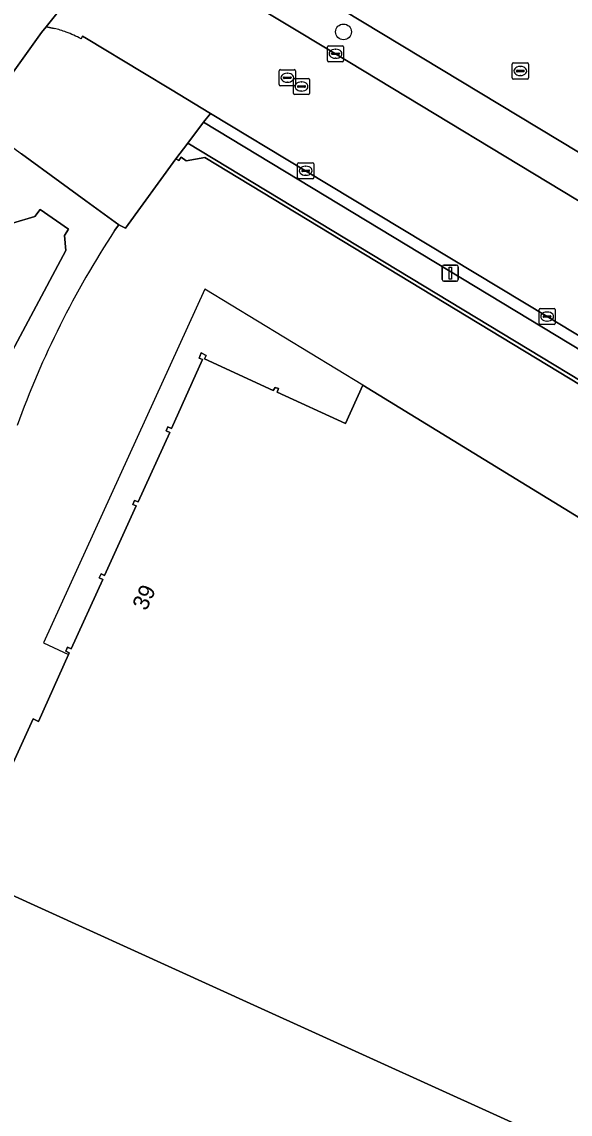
# Model space of a CAD drawing. Extents: x 156141 to 158132, y 385651 to 388333.
# Drawn here: x 156398 to 156431.9, y 386663.4 to 386731.1 of the extents above; entities that cross this region are included whole.
import ezdxf

# ---------------------------------------------------------------- set-up
doc = ezdxf.new("R2010")
doc.units = 0
for name, color, linetype in [('IMGEO_Berm_groen', 7, 'Continuous'), ('IMGEO_Boom', 7, 'Continuous'), ('IMGEO_Erf', 7, 'Continuous'), ('IMGEO_Fietspad_gesloten', 7, 'Continuous'), ('IMGEO_Groenvoorziening', 7, 'Continuous'), ('IMGEO_Hek', 7, 'Continuous'), ('IMGEO_Kolk', 7, 'Continuous'), ('IMGEO_Lichtmast', 7, 'Continuous'), ('IMGEO_Oever', 7, 'Continuous'), ('IMGEO_Pand', 7, 'Continuous'), ('IMGEO_Pand_nummerreeks', 7, 'Continuous'), ('IMGEO_Pand_overbouw', 7, 'Continuous'), ('IMGEO_Rijbaan_lokaal_gesloten', 7, 'Continuous'), ('IMGEO_Rijbaan_lokaal_open', 7, 'Continuous'), ('IMGEO_Rioolput', 7, 'Continuous'), ('IMGEO_Voetpad_open', 7, 'Continuous'), ('IMGEO_Waterloop', 7, 'Continuous')]:
    doc.layers.add(name, color=color, linetype=linetype)

msp = doc.modelspace()

# ---------------------------------------------------------------- linework, layer by layer
at = {"layer": 'IMGEO_Berm_groen'}
msp.add_lwpolyline([(156406.482, 386735.661), (156409.811, 386733.655), (156411.519, 386732.626), (156414.135, 386731.05), (156417.394, 386729.087), (156434.062, 386719.017), (156449.019, 386710.003), (156466.52, 386699.403), (156475.759, 386693.817), (156478.507, 386695.242), (156416.672, 386732.53), (156414.663, 386734.058)], dxfattribs=at)
msp.add_lwpolyline([(156446.317, 386703.253), (156430.513, 386712.82), (156415.548, 386721.836), (156409.646, 386725.395), (156409.226, 386724.845), (156455.501, 386696.883), (156500, 386669.946), (156503.819, 386667.634), (156503.849, 386668.18), (156503.944, 386668.339), (156500, 386670.722), (156496.242, 386672.993), (156479.607, 386683.066), (156461.249, 386694.203)], close=True, dxfattribs=at)
at = {"layer": 'IMGEO_Boom'}
msp.add_circle((156417.896, 386730.437), 0.489, dxfattribs=at)
at = {"layer": 'IMGEO_Erf'}
for points in [[(156500, 386831.198), (156491.571, 386823.646), (156483.135, 386815.4), (156480.476, 386812.823), (156481.195, 386811.984), (156475.715, 386805.498), (156458.53, 386785.226), (156416.672, 386732.53), (156478.507, 386695.242), (156485.278, 386691.159), (156502.213, 386680.947), (156502.302, 386681.122), (156504.13, 386680.019), (156508.422, 386677.43), (156596.799, 386624.114)], [(156599.755, 386607.757), (156573.465, 386623.643), (156541.903, 386642.7), (156513.199, 386660.014), (156512.684, 386659.885), (156504.112, 386665.144), (156503.694, 386665.403), (156495.572, 386670.446), (156409.308, 386722.659), (156408.147, 386722.464), (156407.83, 386722.679), (156407.689, 386722.471), (156407.499, 386722.585), (156404.388, 386718.284), (156403.962, 386718.502), (156403.705, 386718.132)], [(156430.762, 386661.823), (156412.57, 386670.081), (156394.302, 386678.374), (156398.66, 386687.895), (156398.998, 386687.738), (156400.851, 386691.886), (156400.9, 386691.995), (156400.682, 386692.094), (156400.794, 386692.343), (156401.013, 386692.236), (156402.98, 386696.538), (156402.761, 386696.636), (156402.866, 386696.873), (156403.084, 386696.775), (156405.051, 386701.087), (156404.83, 386701.181), (156404.934, 386701.424), (156405.159, 386701.334), (156407.127, 386705.643), (156406.904, 386705.733), (156407.003, 386705.978), (156407.228, 386705.877), (156409.159, 386710.144), (156408.939, 386710.241), (156409.08, 386710.559), (156409.386, 386710.404), (156409.277, 386710.19), (156413.537, 386708.238), (156413.668, 386708.417), (156413.865, 386708.355), (156413.793, 386708.126), (156418.009, 386706.197), (156419.088, 386708.57), (156453.855, 386687.281)]]:
    msp.add_lwpolyline(points, dxfattribs=at)
msp.add_arc((156452.136, 386686.328), 57.94, 146.70758, 160.0902, dxfattribs=at)
at = {"layer": 'IMGEO_Fietspad_gesloten'}
msp.add_lwpolyline([(156395.288, 386725), (156399.182, 386730.402), (156399.47, 386730.761), (156399.632, 386730.964), (156402.434, 386734.493), (156403.05, 386735.262), (156406.186, 386739.074), (156407.451, 386740.66), (156415.127, 386750), (156449.641, 386792.109)], dxfattribs=at)
at = {"layer": 'IMGEO_Groenvoorziening'}
msp.add_lwpolyline([(156503.716, 386665.798), (156500, 386668.048), (156454.55, 386695.56), (156408.241, 386723.557), (156407.499, 386722.585), (156407.689, 386722.471), (156407.83, 386722.679), (156408.147, 386722.464), (156409.308, 386722.659), (156495.572, 386670.446), (156503.694, 386665.403)], close=True, dxfattribs=at)
at = {"layer": 'IMGEO_Hek'}
msp.add_lwpolyline([(156416.672, 386732.53), (156478.507, 386695.242)], dxfattribs=at)
at = {"layer": 'IMGEO_Kolk'}
for p, q in [((156416.899, 386728.659), (156416.899, 386729.511)), ((156416.974, 386729.585), (156417.826, 386729.585)), ((156417.158, 386729.079), (156417.158, 386729.091)), ((156417.201, 386729.128), (156417.599, 386729.128)), ((156417.387, 386729.365), (156417.412, 386729.365)), ((156417.642, 386729.091), (156417.642, 386729.079)), ((156417.9, 386729.511), (156417.9, 386728.659)), ((156417.826, 386728.585), (156416.974, 386728.585)), ((156417.596, 386729.042), (156417.198, 386729.042)), ((156417.41, 386728.805), (156417.385, 386728.805)), ((156428.352, 386727.59), (156428.352, 386728.442)), ((156428.427, 386728.516), (156429.279, 386728.516)), ((156429.353, 386728.442), (156429.353, 386727.59)), ((156428.611, 386728.01), (156428.611, 386728.022)), ((156429.049, 386727.973), (156428.651, 386727.973)), ((156428.654, 386728.059), (156429.052, 386728.059)), ((156428.863, 386727.736), (156428.838, 386727.736)), ((156428.84, 386728.296), (156428.865, 386728.296)), ((156429.095, 386728.022), (156429.095, 386728.01)), ((156429.279, 386727.516), (156428.427, 386727.516)), ((156415.126, 386722.339), (156415.978, 386722.339)), ((156415.051, 386721.413), (156415.051, 386722.265)), ((156415.31, 386721.833), (156415.31, 386721.845)), ((156415.748, 386721.796), (156415.35, 386721.796)), ((156415.353, 386721.882), (156415.751, 386721.882)), ((156415.539, 386722.119), (156415.564, 386722.119)), ((156415.794, 386721.845), (156415.794, 386721.833)), ((156416.052, 386722.265), (156416.052, 386721.413)), ((156415.978, 386721.339), (156415.126, 386721.339)), ((156415.562, 386721.559), (156415.537, 386721.559)), ((156430.015, 386712.389), (156430.015, 386713.241)), ((156430.09, 386713.315), (156430.942, 386713.315)), ((156430.317, 386712.858), (156430.715, 386712.858)), ((156430.503, 386713.095), (156430.528, 386713.095)), ((156431.016, 386713.241), (156431.016, 386712.389)), ((156430.942, 386712.315), (156430.09, 386712.315)), ((156430.274, 386712.809), (156430.274, 386712.821)), ((156430.712, 386712.772), (156430.314, 386712.772)), ((156430.526, 386712.535), (156430.501, 386712.535)), ((156430.758, 386712.821), (156430.758, 386712.809))]:
    msp.add_line(p, q, dxfattribs=at)
for points in [[(156416.899, 386728.659), (156416.899, 386729.511)], [(156416.974, 386729.585), (156417.826, 386729.585)], [(156417.9, 386729.511), (156417.9, 386728.659)], [(156417.826, 386728.585), (156416.974, 386728.585)], [(156428.352, 386727.59), (156428.352, 386728.442)], [(156428.427, 386728.516), (156429.279, 386728.516)], [(156429.353, 386728.442), (156429.353, 386727.59)], [(156429.279, 386727.516), (156428.427, 386727.516)], [(156415.126, 386722.339), (156415.978, 386722.339)], [(156415.051, 386721.413), (156415.051, 386722.265)], [(156416.052, 386722.265), (156416.052, 386721.413)], [(156415.978, 386721.339), (156415.126, 386721.339)], [(156430.015, 386712.389), (156430.015, 386713.241)], [(156430.09, 386713.315), (156430.942, 386713.315)], [(156431.016, 386713.241), (156431.016, 386712.389)], [(156430.942, 386712.315), (156430.09, 386712.315)]]:
    msp.add_lwpolyline(points, dxfattribs=at)
for centre, radius, start, end in [((156416.976, 386729.509), 0.0765, 91.55205, 178.44795), ((156416.976, 386729.509), 0.0765, 91.55205, 178.44795), ((156417.198, 386729.088), 0.0403, 85.87752, 175.75265), ((156417.195, 386729.078), 0.0366, 178.93798, 274.71019), ((156417.599, 386729.085), 0.043, 264.86636, 352.45326), ((156417.603, 386729.09), 0.0386, 1.73085, 96.63898), ((156417.824, 386729.509), 0.0765, 1.55205, 88.44795), ((156417.824, 386729.509), 0.0765, 1.55205, 88.44795), ((156416.976, 386728.661), 0.0765, 181.55205, 268.44795), ((156416.976, 386728.661), 0.0765, 181.55205, 268.44795), ((156417.824, 386728.661), 0.0765, 271.55205, 358.44795), ((156417.824, 386728.661), 0.0765, 271.55205, 358.44795), ((156428.429, 386728.44), 0.0765, 91.55205, 178.44795), ((156428.429, 386728.44), 0.0765, 91.55205, 178.44795), ((156429.277, 386728.44), 0.0765, 1.55205, 88.44795), ((156429.277, 386728.44), 0.0765, 1.55205, 88.44795), ((156428.651, 386728.019), 0.0403, 85.87752, 175.75265), ((156428.648, 386728.009), 0.0366, 178.93798, 274.71019), ((156429.052, 386728.016), 0.043, 264.86636, 352.45326), ((156429.056, 386728.021), 0.0386, 1.73085, 96.63898), ((156428.429, 386727.592), 0.0765, 181.55205, 268.44795), ((156428.429, 386727.592), 0.0765, 181.55205, 268.44795), ((156429.277, 386727.592), 0.0765, 271.55205, 358.44795), ((156429.277, 386727.592), 0.0765, 271.55205, 358.44795), ((156415.128, 386722.263), 0.0765, 91.55205, 178.44795), ((156415.128, 386722.263), 0.0765, 91.55205, 178.44795), ((156415.976, 386722.263), 0.0765, 1.55205, 88.44795), ((156415.976, 386722.263), 0.0765, 1.55205, 88.44795), ((156415.35, 386721.842), 0.0403, 85.87752, 175.75265), ((156415.347, 386721.832), 0.0366, 178.93798, 274.71019), ((156415.751, 386721.839), 0.043, 264.86636, 352.45326), ((156415.755, 386721.844), 0.0386, 1.73085, 96.63898), ((156415.128, 386721.415), 0.0765, 181.55205, 268.44795), ((156415.128, 386721.415), 0.0765, 181.55205, 268.44795), ((156415.976, 386721.415), 0.0765, 271.55205, 358.44795), ((156415.976, 386721.415), 0.0765, 271.55205, 358.44795), ((156430.092, 386713.239), 0.0765, 91.55205, 178.44795), ((156430.092, 386713.239), 0.0765, 91.55205, 178.44795), ((156430.314, 386712.818), 0.0403, 85.87752, 175.75265), ((156430.719, 386712.82), 0.0386, 1.73085, 96.63898), ((156430.94, 386713.239), 0.0765, 1.55205, 88.44795), ((156430.94, 386713.239), 0.0765, 1.55205, 88.44795), ((156430.092, 386712.391), 0.0765, 181.55205, 268.44795), ((156430.092, 386712.391), 0.0765, 181.55205, 268.44795), ((156430.311, 386712.808), 0.0366, 178.93798, 274.71019), ((156430.715, 386712.815), 0.043, 264.86636, 352.45326), ((156430.94, 386712.391), 0.0765, 271.55205, 358.44795), ((156430.94, 386712.391), 0.0765, 271.55205, 358.44795)]:
    msp.add_arc(centre, radius, start, end, dxfattribs=at)
for centre, major_axis, ratio, start_param, end_param in [((156417.386, 386729.085), (-0.387, 0.002), 0.722429, 4.712389, 7.853982), ((156417.411, 386729.085), (-0.39, 0.002), 0.717154, 1.570796, 4.712389), ((156428.839, 386728.016), (-0.387, 0.002), 0.722429, 4.712389, 7.853982), ((156428.864, 386728.016), (-0.39, 0.002), 0.717154, 1.570796, 4.712389), ((156415.538, 386721.839), (-0.387, 0.002), 0.722429, 4.712389, 7.853982), ((156415.563, 386721.839), (-0.39, 0.002), 0.717154, 1.570796, 4.712389), ((156430.502, 386712.815), (-0.387, 0.002), 0.722429, 4.712389, 7.853982), ((156430.527, 386712.815), (-0.39, 0.002), 0.717154, 1.570796, 4.712389)]:
    msp.add_ellipse(centre, major_axis=major_axis, ratio=ratio, start_param=start_param, end_param=end_param, dxfattribs=at)
at = {"layer": 'IMGEO_Lichtmast'}
for p, q in [((156424.016, 386715.1), (156424.016, 386715.9)), ((156424.016, 386715.9), (156424.016, 386715.1)), ((156424.116, 386716), (156424.906, 386716)), ((156424.906, 386716), (156424.116, 386716)), ((156425.006, 386715.9), (156425.006, 386715.1)), ((156425.006, 386715.1), (156425.006, 386715.9)), ((156424.906, 386715), (156424.116, 386715)), ((156424.116, 386715), (156424.906, 386715))]:
    msp.add_line(p, q, dxfattribs=at)
msp.add_lwpolyline([(156424.436, 386715.875), (156424.586, 386715.875), (156424.586, 386715.125), (156424.436, 386715.125), (156424.436, 386715.875)], dxfattribs=at)
for centre, start, end in [((156424.116, 386715.9), 90, 180), ((156424.116, 386715.9), 90, 180), ((156424.906, 386715.9), 0, 90), ((156424.906, 386715.9), 360, 90), ((156424.116, 386715.1), 180, 270), ((156424.116, 386715.1), 180, 270), ((156424.906, 386715.1), 270, 0), ((156424.906, 386715.1), 270, 0)]:
    msp.add_arc(centre, 0.1, start, end, dxfattribs=at)
at = {"layer": 'IMGEO_Oever'}
for points in [[(156403.962, 386718.502), (156401.926, 386719.985), (156400.317, 386721.158), (156397.93, 386722.896)], [(156392.528, 386710.01), (156397.374, 386718.603), (156398.771, 386719.009), (156399.104, 386719.45), (156400.85, 386718.223), (156400.609, 386717.823), (156400.68, 386716.899), (156396.163, 386708.46)], [(156403.705, 386718.132), (156403.962, 386718.502)]]:
    msp.add_lwpolyline(points, dxfattribs=at)
msp.add_arc((156452.136, 386686.328), 57.94, 146.70758, 160.0902, dxfattribs=at)
at = {"layer": 'IMGEO_Pand'}
msp.add_lwpolyline([(156453.855, 386687.281), (156419.088, 386708.57), (156418.009, 386706.197), (156413.793, 386708.126), (156413.865, 386708.355), (156413.668, 386708.417), (156413.537, 386708.238), (156409.277, 386710.19), (156409.386, 386710.404), (156409.08, 386710.559), (156408.939, 386710.241), (156409.159, 386710.144), (156407.228, 386705.877), (156407.003, 386705.978), (156406.904, 386705.733), (156407.127, 386705.643), (156405.159, 386701.334), (156404.934, 386701.424), (156404.83, 386701.181), (156405.051, 386701.087), (156403.084, 386696.775), (156402.866, 386696.873), (156402.761, 386696.636), (156402.98, 386696.538), (156401.013, 386692.236), (156400.794, 386692.343), (156400.682, 386692.094), (156400.9, 386691.995), (156400.851, 386691.886), (156398.998, 386687.738), (156398.66, 386687.895), (156394.302, 386678.374), (156412.57, 386670.081), (156430.762, 386661.823)], dxfattribs=at)
at = {"layer": 'IMGEO_Pand_overbouw'}
msp.add_lwpolyline([(156400.851, 386691.886), (156400.9, 386691.995), (156400.682, 386692.094), (156400.794, 386692.343), (156401.013, 386692.236), (156402.98, 386696.538), (156402.761, 386696.636), (156402.866, 386696.873), (156403.084, 386696.775), (156405.051, 386701.087), (156404.83, 386701.181), (156404.934, 386701.424), (156405.159, 386701.334), (156407.127, 386705.643), (156406.904, 386705.733), (156407.003, 386705.978), (156407.228, 386705.877), (156409.159, 386710.144), (156408.939, 386710.241), (156409.08, 386710.559), (156409.386, 386710.404), (156409.277, 386710.19), (156413.537, 386708.238), (156413.668, 386708.417), (156413.865, 386708.355), (156413.793, 386708.126), (156418.009, 386706.197), (156419.088, 386708.57), (156409.309, 386714.517), (156399.301, 386692.603)], close=True, dxfattribs=at)
at = {"layer": 'IMGEO_Rijbaan_lokaal_gesloten'}
for points in [[(156405.777, 386738.372), (156406.186, 386739.074), (156403.05, 386735.262), (156402.434, 386734.493), (156399.632, 386730.964), (156399.47, 386730.761), (156399.967, 386730.652)], [(156594.133, 386622.233), (156577.464, 386632.322), (156560.801, 386642.392), (156545.845, 386651.42), (156531.429, 386660.126), (156514.774, 386670.209), (156506.911, 386674.967), (156502.64, 386677.551), (156500, 386679.149), (156498.972, 386679.771), (156484.155, 386688.74), (156482.322, 386689.849), (156475.759, 386693.817), (156466.52, 386699.403), (156449.019, 386710.003), (156434.062, 386719.017), (156417.394, 386729.087), (156414.135, 386731.05), (156411.519, 386732.626), (156409.811, 386733.655), (156406.482, 386735.661)], [(156401.627, 386730.006), (156401.716, 386730.169), (156401.957, 386730.031), (156405.455, 386727.922), (156407.166, 386726.89), (156409.646, 386725.395), (156415.548, 386721.836), (156430.513, 386712.82), (156446.317, 386703.253), (156461.249, 386694.203), (156479.607, 386683.066), (156496.242, 386672.993), (156500, 386670.722), (156503.944, 386668.339), (156516.213, 386660.926), (156516.417, 386660.802), (156528.799, 386653.317), (156544.882, 386643.606), (156561.561, 386633.56), (156577.37, 386623.999), (156599.341, 386610.688)]]:
    msp.add_lwpolyline(points, dxfattribs=at)
for centre, radius, start, end in [((156398.899, 386725.841), 4.928, 68.43423, 77.49023), ((156398.359, 386724.057), 6.787, 61.21753, 69.72502)]:
    msp.add_arc(centre, radius, start, end, dxfattribs=at)
at = {"layer": 'IMGEO_Rijbaan_lokaal_open'}
for points in [[(156399.967, 386730.652), (156399.47, 386730.761), (156399.182, 386730.402), (156395.288, 386725), (156395.211, 386724.887), (156397.93, 386722.896), (156400.317, 386721.158), (156401.926, 386719.985), (156403.962, 386718.502), (156404.388, 386718.284), (156407.499, 386722.585), (156408.241, 386723.557), (156409.226, 386724.845), (156409.646, 386725.395)], [(156409.646, 386725.395), (156407.166, 386726.89), (156405.455, 386727.922), (156401.957, 386730.031), (156401.716, 386730.169), (156401.627, 386730.006)]]:
    msp.add_lwpolyline(points, dxfattribs=at)
for centre, radius, start, end in [((156398.899, 386725.841), 4.928, 68.43423, 77.49023), ((156398.359, 386724.057), 6.787, 61.21753, 69.72502)]:
    msp.add_arc(centre, radius, start, end, dxfattribs=at)
at = {"layer": 'IMGEO_Rioolput'}
for p, q in [((156413.912, 386727.173), (156413.912, 386728.025)), ((156413.987, 386728.099), (156414.839, 386728.099)), ((156414.4, 386727.879), (156414.425, 386727.879)), ((156414.913, 386728.025), (156414.913, 386727.173)), ((156414.839, 386727.099), (156413.987, 386727.099)), ((156414.171, 386727.593), (156414.171, 386727.605)), ((156414.609, 386727.556), (156414.211, 386727.556)), ((156414.214, 386727.642), (156414.612, 386727.642)), ((156414.423, 386727.319), (156414.398, 386727.319)), ((156414.655, 386727.605), (156414.655, 386727.593)), ((156414.791, 386726.632), (156414.791, 386727.484)), ((156414.866, 386727.558), (156415.718, 386727.558)), ((156415.05, 386727.052), (156415.05, 386727.064)), ((156415.093, 386727.101), (156415.491, 386727.101)), ((156415.279, 386727.338), (156415.304, 386727.338)), ((156415.534, 386727.064), (156415.534, 386727.052)), ((156415.792, 386727.484), (156415.792, 386726.632)), ((156415.718, 386726.558), (156414.866, 386726.558)), ((156415.488, 386727.015), (156415.09, 386727.015)), ((156415.302, 386726.778), (156415.277, 386726.778))]:
    msp.add_line(p, q, dxfattribs=at)
for points in [[(156413.912, 386727.173), (156413.912, 386728.025)], [(156413.987, 386728.099), (156414.839, 386728.099)], [(156414.913, 386728.025), (156414.913, 386727.173)], [(156414.839, 386727.099), (156413.987, 386727.099)], [(156414.791, 386726.632), (156414.791, 386727.484)], [(156414.866, 386727.558), (156415.718, 386727.558)], [(156415.792, 386727.484), (156415.792, 386726.632)], [(156415.718, 386726.558), (156414.866, 386726.558)]]:
    msp.add_lwpolyline(points, dxfattribs=at)
for centre, radius, start, end in [((156413.989, 386728.023), 0.0765, 91.55205, 178.44795), ((156413.989, 386728.023), 0.0765, 91.55205, 178.44795), ((156414.837, 386728.023), 0.0765, 1.55205, 88.44795), ((156414.837, 386728.023), 0.0765, 1.55205, 88.44795), ((156413.989, 386727.175), 0.0765, 181.55205, 268.44795), ((156413.989, 386727.175), 0.0765, 181.55205, 268.44795), ((156414.211, 386727.602), 0.0403, 85.87752, 175.75265), ((156414.208, 386727.592), 0.0366, 178.93798, 274.71019), ((156414.612, 386727.599), 0.043, 264.86636, 352.45326), ((156414.616, 386727.604), 0.0386, 1.73085, 96.63898), ((156414.868, 386727.482), 0.0765, 91.55205, 178.44795), ((156414.868, 386727.482), 0.0765, 91.55205, 178.44795), ((156414.837, 386727.175), 0.0765, 271.55205, 358.44795), ((156414.837, 386727.175), 0.0765, 271.55205, 358.44795), ((156415.09, 386727.061), 0.0403, 85.87752, 175.75265), ((156415.087, 386727.051), 0.0366, 178.93798, 274.71019), ((156415.491, 386727.058), 0.043, 264.86636, 352.45326), ((156415.495, 386727.063), 0.0386, 1.73085, 96.63898), ((156415.716, 386727.482), 0.0765, 1.55205, 88.44795), ((156415.716, 386727.482), 0.0765, 1.55205, 88.44795), ((156414.868, 386726.634), 0.0765, 181.55205, 268.44795), ((156414.868, 386726.634), 0.0765, 181.55205, 268.44795), ((156415.716, 386726.634), 0.0765, 271.55205, 358.44795), ((156415.716, 386726.634), 0.0765, 271.55205, 358.44795)]:
    msp.add_arc(centre, radius, start, end, dxfattribs=at)
for centre, major_axis, ratio, start_param, end_param in [((156414.399, 386727.599), (-0.387, 0.002), 0.722429, 4.712389, 7.853982), ((156414.424, 386727.599), (-0.39, 0.002), 0.717154, 1.570796, 4.712389), ((156415.278, 386727.058), (-0.387, 0.002), 0.722429, 4.712389, 7.853982), ((156415.303, 386727.058), (-0.39, 0.002), 0.717154, 1.570796, 4.712389)]:
    msp.add_ellipse(centre, major_axis=major_axis, ratio=ratio, start_param=start_param, end_param=end_param, dxfattribs=at)
at = {"layer": 'IMGEO_Voetpad_open'}
msp.add_lwpolyline([(156408.241, 386723.557), (156454.55, 386695.56), (156500, 386668.048), (156503.716, 386665.798), (156503.819, 386667.634), (156500, 386669.946), (156455.501, 386696.883), (156409.226, 386724.845)], close=True, dxfattribs=at)
at = {"layer": 'IMGEO_Waterloop'}
msp.add_lwpolyline([(156396.163, 386708.46), (156400.68, 386716.899), (156400.609, 386717.823), (156400.85, 386718.223), (156399.104, 386719.45), (156398.771, 386719.009), (156397.374, 386718.603), (156392.528, 386710.01)], dxfattribs=at)

# ---------------------------------------------------------------- texts
at = {"layer": 'IMGEO_Pand_nummerreeks'}
msp.add_text('39', height=1, rotation=65.4766, dxfattribs=at).set_placement((156405.673, 386694.548))

doc.saveas('drawing.dxf')
